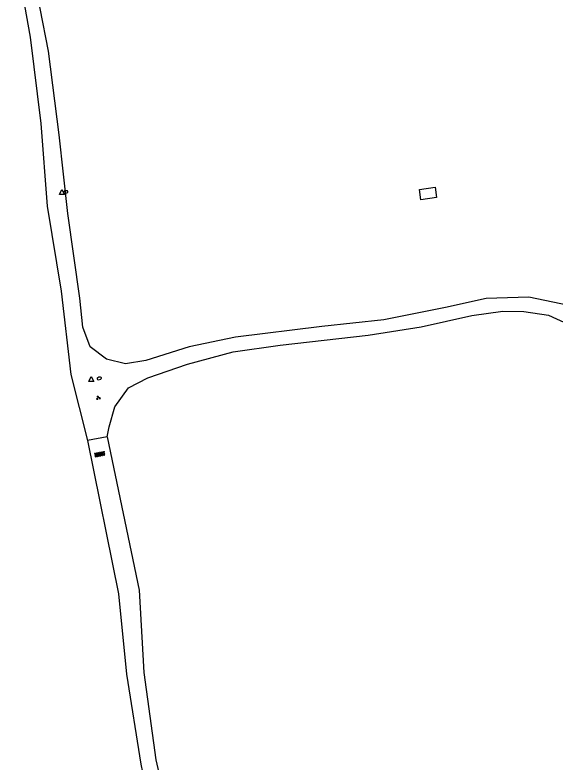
# Model space of a CAD drawing. Extents: x 128999 to 131010, y 395498 to 399007.
# Drawn here: x 129280.2 to 129389.8, y 395651.4 to 395802.9 of the extents above; entities that cross this region are included whole.
import ezdxf

# ---------------------------------------------------------------- set-up
doc = ezdxf.new("R2010")
doc.units = 0
for name, color, linetype in [('gg-bbg-luifel en loopbrug', 7, 'Continuous'), ('gg-knt-onverhard', 7, 'Continuous'), ('gt-symb-brandkraan', 7, 'Continuous'), ('gt-symb-groenvak', 7, 'Continuous'), ('gt-symb-overige verharding', 7, 'Continuous'), ('gt-symb-waterafsluiter', 7, 'Continuous')]:
    doc.layers.add(name, color=color, linetype=linetype)

# ---------------------------------------------------------------- blocks, each defined once
blk = doc.blocks.new('gt0-WAFSL')
at = {"layer": 'gt-symb-waterafsluiter'}
for p, q in [((-0.5, -0.33), (0, 0.67)), ((0, 0.67), (0.5, -0.33)), ((0.5, -0.33), (-0.5, -0.33))]:
    blk.add_line(p, q, dxfattribs=at)
blk = doc.blocks.new('gt0-BR')
at = {"layer": 'gt-symb-brandkraan'}
for centre, radius, start, end in [((-0.24, 0), 0.206, 107.5669, 252.4331), ((0.6, -2.66), 3, 106.892, 107.5669), ((0, -0.69), 0.938, 73.108, 106.892), ((-0.6, -2.66), 3, 72.4331, 73.108), ((0.24, 0), 0.206, 287.567, 72.4331), ((0.6, 2.66), 3, 252.4331, 253.108), ((0, 0.69), 0.938, 253.108, 286.8921), ((-0.6, 2.66), 3, 286.8921, 287.567)]:
    blk.add_arc(centre, radius, start, end, dxfattribs=at)
blk = doc.blocks.new('gt0-GRVAK')
at = {"layer": 'gt-symb-groenvak'}
for p, q in [((-0.11, 0.19), (-0.23, 0.24)), ((-0.18, 0.15), (0.09, 0.15)), ((-0.09, 0.21), (-0.16, 0.32)), ((-0.05, 0.21), (-0.05, 0.39)), ((0, 0.21), (0.06, 0.32)), ((0.01, 0.19), (0.13, 0.24)), ((0.26, -0.05), (0.2, 0.06)), ((0.31, -0.05), (0.31, 0.13)), ((0.35, -0.05), (0.41, 0.06)), ((-0.24, -0.23), (-0.36, -0.18)), ((-0.32, -0.26), (-0.05, -0.26)), ((-0.23, -0.21), (-0.29, -0.1)), ((-0.18, -0.2), (-0.18, -0.02)), ((-0.14, -0.21), (-0.07, -0.1)), ((-0.12, -0.23), (0, -0.18)), ((0.24, -0.07), (0.12, -0.02)), ((0.17, -0.11), (0.44, -0.11)), ((0.37, -0.07), (0.49, -0.02))]:
    blk.add_line(p, q, dxfattribs=at)
blk = doc.blocks.new('gt0-OVH')
at = {"layer": 'gt-symb-overige verharding'}
for points in [[(-0.97, 0.3), (-0.97, 0.31), (-0.96, 0.32), (-0.97, 0.33), (-0.97, 0.34), (-0.98, 0.35), (-0.99, 0.35), (-1, 0.36), (-1.01, 0.35), (-1.02, 0.35), (-1.03, 0.34), (-1.03, 0.33), (-1.04, 0.32), (-1.03, 0.31), (-1.03, 0.3), (-1.02, 0.29), (-1.01, 0.29), (-1, 0.28), (-0.99, 0.29), (-0.98, 0.29)], [(-0.87, 0.11), (-0.87, 0.12), (-0.86, 0.13), (-0.87, 0.14), (-0.87, 0.15), (-0.88, 0.16), (-0.89, 0.16), (-0.9, 0.16), (-0.91, 0.16), (-0.92, 0.16), (-0.93, 0.15), (-0.93, 0.14), (-0.94, 0.13), (-0.93, 0.12), (-0.93, 0.11), (-0.92, 0.1), (-0.91, 0.09), (-0.9, 0.09), (-0.89, 0.09), (-0.88, 0.1)], [(-0.77, 0.3), (-0.77, 0.31), (-0.76, 0.32), (-0.77, 0.33), (-0.77, 0.34), (-0.78, 0.35), (-0.79, 0.35), (-0.8, 0.36), (-0.81, 0.35), (-0.82, 0.35), (-0.83, 0.34), (-0.83, 0.33), (-0.84, 0.32), (-0.83, 0.31), (-0.83, 0.3), (-0.82, 0.29), (-0.81, 0.29), (-0.8, 0.28), (-0.79, 0.29), (-0.78, 0.29)], [(-0.67, 0.11), (-0.67, 0.12), (-0.66, 0.13), (-0.67, 0.14), (-0.67, 0.15), (-0.68, 0.16), (-0.69, 0.16), (-0.7, 0.16), (-0.71, 0.16), (-0.72, 0.16), (-0.73, 0.15), (-0.73, 0.14), (-0.74, 0.13), (-0.73, 0.12), (-0.73, 0.11), (-0.72, 0.1), (-0.71, 0.09), (-0.7, 0.09), (-0.69, 0.09), (-0.68, 0.1)], [(-0.57, 0.3), (-0.57, 0.31), (-0.56, 0.32), (-0.57, 0.33), (-0.57, 0.34), (-0.58, 0.35), (-0.59, 0.35), (-0.6, 0.36), (-0.61, 0.35), (-0.62, 0.35), (-0.63, 0.34), (-0.63, 0.33), (-0.64, 0.32), (-0.63, 0.31), (-0.63, 0.3), (-0.62, 0.29), (-0.61, 0.29), (-0.6, 0.28), (-0.59, 0.29), (-0.58, 0.29)], [(-0.47, 0.11), (-0.47, 0.12), (-0.46, 0.13), (-0.47, 0.14), (-0.47, 0.15), (-0.48, 0.16), (-0.49, 0.16), (-0.5, 0.16), (-0.51, 0.16), (-0.52, 0.16), (-0.53, 0.15), (-0.53, 0.14), (-0.54, 0.13), (-0.53, 0.12), (-0.53, 0.11), (-0.52, 0.1), (-0.51, 0.09), (-0.5, 0.09), (-0.49, 0.09), (-0.48, 0.1)], [(-0.37, 0.3), (-0.37, 0.31), (-0.36, 0.32), (-0.37, 0.33), (-0.37, 0.34), (-0.38, 0.35), (-0.39, 0.35), (-0.4, 0.36), (-0.41, 0.35), (-0.42, 0.35), (-0.43, 0.34), (-0.43, 0.33), (-0.44, 0.32), (-0.43, 0.31), (-0.43, 0.3), (-0.42, 0.29), (-0.41, 0.29), (-0.4, 0.28), (-0.39, 0.29), (-0.38, 0.29)], [(-0.27, 0.11), (-0.27, 0.12), (-0.26, 0.13), (-0.27, 0.14), (-0.27, 0.15), (-0.28, 0.16), (-0.29, 0.16), (-0.3, 0.16), (-0.31, 0.16), (-0.32, 0.16), (-0.33, 0.15), (-0.33, 0.14), (-0.34, 0.13), (-0.33, 0.12), (-0.33, 0.11), (-0.32, 0.1), (-0.31, 0.09), (-0.3, 0.09), (-0.29, 0.09), (-0.28, 0.1)], [(-0.17, 0.3), (-0.17, 0.31), (-0.16, 0.32), (-0.17, 0.33), (-0.17, 0.34), (-0.18, 0.35), (-0.19, 0.35), (-0.2, 0.36), (-0.21, 0.35), (-0.22, 0.35), (-0.23, 0.34), (-0.23, 0.33), (-0.24, 0.32), (-0.23, 0.31), (-0.23, 0.3), (-0.22, 0.29), (-0.21, 0.29), (-0.2, 0.28), (-0.19, 0.29), (-0.18, 0.29)], [(-0.07, 0.11), (-0.07, 0.12), (-0.06, 0.13), (-0.07, 0.14), (-0.07, 0.15), (-0.08, 0.16), (-0.09, 0.16), (-0.1, 0.16), (-0.11, 0.16), (-0.12, 0.16), (-0.13, 0.15), (-0.13, 0.14), (-0.14, 0.13), (-0.13, 0.12), (-0.13, 0.11), (-0.12, 0.1), (-0.11, 0.09), (-0.1, 0.09), (-0.09, 0.09), (-0.08, 0.1)], [(0.03, 0.3), (0.03, 0.31), (0.04, 0.32), (0.03, 0.33), (0.03, 0.34), (0.02, 0.35), (0.01, 0.35), (0, 0.36), (-0.01, 0.35), (-0.02, 0.35), (-0.03, 0.34), (-0.03, 0.33), (-0.04, 0.32), (-0.03, 0.31), (-0.03, 0.3), (-0.02, 0.29), (-0.01, 0.29), (0, 0.28), (0.01, 0.29), (0.02, 0.29)], [(0.13, 0.11), (0.13, 0.12), (0.14, 0.13), (0.13, 0.14), (0.13, 0.15), (0.12, 0.16), (0.11, 0.16), (0.1, 0.16), (0.09, 0.16), (0.08, 0.16), (0.07, 0.15), (0.07, 0.14), (0.06, 0.13), (0.07, 0.12), (0.07, 0.11), (0.08, 0.1), (0.09, 0.09), (0.1, 0.09), (0.11, 0.09), (0.12, 0.1)], [(0.23, 0.3), (0.23, 0.31), (0.24, 0.32), (0.23, 0.33), (0.23, 0.34), (0.22, 0.35), (0.21, 0.35), (0.2, 0.36), (0.19, 0.35), (0.18, 0.35), (0.17, 0.34), (0.17, 0.33), (0.16, 0.32), (0.17, 0.31), (0.17, 0.3), (0.18, 0.29), (0.19, 0.29), (0.2, 0.28), (0.21, 0.29), (0.22, 0.29)], [(0.33, 0.11), (0.33, 0.12), (0.34, 0.13), (0.33, 0.14), (0.33, 0.15), (0.32, 0.16), (0.31, 0.16), (0.3, 0.16), (0.29, 0.16), (0.28, 0.16), (0.27, 0.15), (0.27, 0.14), (0.26, 0.13), (0.27, 0.12), (0.27, 0.11), (0.28, 0.1), (0.29, 0.09), (0.3, 0.09), (0.31, 0.09), (0.32, 0.1)], [(0.43, 0.3), (0.43, 0.31), (0.44, 0.32), (0.43, 0.33), (0.43, 0.34), (0.42, 0.35), (0.41, 0.35), (0.4, 0.36), (0.39, 0.35), (0.38, 0.35), (0.37, 0.34), (0.37, 0.33), (0.36, 0.32), (0.37, 0.31), (0.37, 0.3), (0.38, 0.29), (0.39, 0.29), (0.4, 0.28), (0.41, 0.29), (0.42, 0.29)], [(0.53, 0.11), (0.53, 0.12), (0.54, 0.13), (0.53, 0.14), (0.53, 0.15), (0.52, 0.16), (0.51, 0.16), (0.5, 0.16), (0.49, 0.16), (0.48, 0.16), (0.47, 0.15), (0.47, 0.14), (0.46, 0.13), (0.47, 0.12), (0.47, 0.11), (0.48, 0.1), (0.49, 0.09), (0.5, 0.09), (0.51, 0.09), (0.52, 0.1)], [(0.63, 0.3), (0.63, 0.31), (0.64, 0.32), (0.63, 0.33), (0.63, 0.34), (0.62, 0.35), (0.61, 0.35), (0.6, 0.36), (0.59, 0.35), (0.58, 0.35), (0.57, 0.34), (0.57, 0.33), (0.56, 0.32), (0.57, 0.31), (0.57, 0.3), (0.58, 0.29), (0.59, 0.29), (0.6, 0.28), (0.61, 0.29), (0.62, 0.29)], [(0.73, 0.11), (0.73, 0.12), (0.74, 0.13), (0.73, 0.14), (0.73, 0.15), (0.72, 0.16), (0.71, 0.16), (0.7, 0.16), (0.69, 0.16), (0.68, 0.16), (0.67, 0.15), (0.67, 0.14), (0.66, 0.13), (0.67, 0.12), (0.67, 0.11), (0.68, 0.1), (0.69, 0.09), (0.7, 0.09), (0.71, 0.09), (0.72, 0.1)], [(0.83, 0.3), (0.83, 0.31), (0.84, 0.32), (0.83, 0.33), (0.83, 0.34), (0.82, 0.35), (0.81, 0.35), (0.8, 0.36), (0.79, 0.35), (0.78, 0.35), (0.77, 0.34), (0.77, 0.33), (0.76, 0.32), (0.77, 0.31), (0.77, 0.3), (0.78, 0.29), (0.79, 0.29), (0.8, 0.28), (0.81, 0.29), (0.82, 0.29)], [(0.93, 0.11), (0.93, 0.12), (0.94, 0.13), (0.93, 0.14), (0.93, 0.15), (0.92, 0.16), (0.91, 0.16), (0.9, 0.16), (0.89, 0.16), (0.88, 0.16), (0.87, 0.15), (0.87, 0.14), (0.86, 0.13), (0.87, 0.12), (0.87, 0.11), (0.88, 0.1), (0.89, 0.09), (0.9, 0.09), (0.91, 0.09), (0.92, 0.1)], [(1.03, 0.3), (1.03, 0.31), (1.04, 0.32), (1.03, 0.33), (1.03, 0.34), (1.02, 0.35), (1.01, 0.35), (1, 0.36), (0.99, 0.35), (0.98, 0.35), (0.97, 0.34), (0.97, 0.33), (0.96, 0.32), (0.97, 0.31), (0.97, 0.3), (0.98, 0.29), (0.99, 0.29), (1, 0.28), (1.01, 0.29), (1.02, 0.29)], [(-0.97, -0.14), (-0.97, -0.13), (-0.96, -0.12), (-0.97, -0.11), (-0.97, -0.1), (-0.98, -0.09), (-0.99, -0.09), (-1, -0.08), (-1.01, -0.09), (-1.02, -0.09), (-1.03, -0.1), (-1.03, -0.11), (-1.04, -0.12), (-1.03, -0.13), (-1.03, -0.14), (-1.02, -0.15), (-1.01, -0.15), (-1, -0.16), (-0.99, -0.15), (-0.98, -0.15)], [(-0.87, -0.33), (-0.87, -0.32), (-0.86, -0.31), (-0.87, -0.3), (-0.87, -0.29), (-0.88, -0.28), (-0.89, -0.28), (-0.9, -0.28), (-0.91, -0.28), (-0.92, -0.28), (-0.93, -0.29), (-0.93, -0.3), (-0.94, -0.31), (-0.93, -0.32), (-0.93, -0.33), (-0.92, -0.34), (-0.91, -0.35), (-0.9, -0.35), (-0.89, -0.35), (-0.88, -0.34)], [(-0.77, -0.14), (-0.77, -0.13), (-0.76, -0.12), (-0.77, -0.11), (-0.77, -0.1), (-0.78, -0.09), (-0.79, -0.09), (-0.8, -0.08), (-0.81, -0.09), (-0.82, -0.09), (-0.83, -0.1), (-0.83, -0.11), (-0.84, -0.12), (-0.83, -0.13), (-0.83, -0.14), (-0.82, -0.15), (-0.81, -0.15), (-0.8, -0.16), (-0.79, -0.15), (-0.78, -0.15)], [(-0.67, -0.33), (-0.67, -0.32), (-0.66, -0.31), (-0.67, -0.3), (-0.67, -0.29), (-0.68, -0.28), (-0.69, -0.28), (-0.7, -0.28), (-0.71, -0.28), (-0.72, -0.28), (-0.73, -0.29), (-0.73, -0.3), (-0.74, -0.31), (-0.73, -0.32), (-0.73, -0.33), (-0.72, -0.34), (-0.71, -0.35), (-0.7, -0.35), (-0.69, -0.35), (-0.68, -0.34)], [(-0.57, -0.14), (-0.57, -0.13), (-0.56, -0.12), (-0.57, -0.11), (-0.57, -0.1), (-0.58, -0.09), (-0.59, -0.09), (-0.6, -0.08), (-0.61, -0.09), (-0.62, -0.09), (-0.63, -0.1), (-0.63, -0.11), (-0.64, -0.12), (-0.63, -0.13), (-0.63, -0.14), (-0.62, -0.15), (-0.61, -0.15), (-0.6, -0.16), (-0.59, -0.15), (-0.58, -0.15)], [(-0.47, -0.33), (-0.47, -0.32), (-0.46, -0.31), (-0.47, -0.3), (-0.47, -0.29), (-0.48, -0.28), (-0.49, -0.28), (-0.5, -0.28), (-0.51, -0.28), (-0.52, -0.28), (-0.53, -0.29), (-0.53, -0.3), (-0.54, -0.31), (-0.53, -0.32), (-0.53, -0.33), (-0.52, -0.34), (-0.51, -0.35), (-0.5, -0.35), (-0.49, -0.35), (-0.48, -0.34)], [(-0.37, -0.14), (-0.37, -0.13), (-0.36, -0.12), (-0.37, -0.11), (-0.37, -0.1), (-0.38, -0.09), (-0.39, -0.09), (-0.4, -0.08), (-0.41, -0.09), (-0.42, -0.09), (-0.43, -0.1), (-0.43, -0.11), (-0.44, -0.12), (-0.43, -0.13), (-0.43, -0.14), (-0.42, -0.15), (-0.41, -0.15), (-0.4, -0.16), (-0.39, -0.15), (-0.38, -0.15)], [(-0.27, -0.33), (-0.27, -0.32), (-0.26, -0.31), (-0.27, -0.3), (-0.27, -0.29), (-0.28, -0.28), (-0.29, -0.28), (-0.3, -0.28), (-0.31, -0.28), (-0.32, -0.28), (-0.33, -0.29), (-0.33, -0.3), (-0.34, -0.31), (-0.33, -0.32), (-0.33, -0.33), (-0.32, -0.34), (-0.31, -0.35), (-0.3, -0.35), (-0.29, -0.35), (-0.28, -0.34)], [(-0.17, -0.14), (-0.17, -0.13), (-0.16, -0.12), (-0.17, -0.11), (-0.17, -0.1), (-0.18, -0.09), (-0.19, -0.09), (-0.2, -0.08), (-0.21, -0.09), (-0.22, -0.09), (-0.23, -0.1), (-0.23, -0.11), (-0.24, -0.12), (-0.23, -0.13), (-0.23, -0.14), (-0.22, -0.15), (-0.21, -0.15), (-0.2, -0.16), (-0.19, -0.15), (-0.18, -0.15)], [(-0.07, -0.33), (-0.07, -0.32), (-0.06, -0.31), (-0.07, -0.3), (-0.07, -0.29), (-0.08, -0.28), (-0.09, -0.28), (-0.1, -0.28), (-0.11, -0.28), (-0.12, -0.28), (-0.13, -0.29), (-0.13, -0.3), (-0.14, -0.31), (-0.13, -0.32), (-0.13, -0.33), (-0.12, -0.34), (-0.11, -0.35), (-0.1, -0.35), (-0.09, -0.35), (-0.08, -0.34)], [(0.03, -0.14), (0.03, -0.13), (0.04, -0.12), (0.03, -0.11), (0.03, -0.1), (0.02, -0.09), (0.01, -0.09), (0, -0.08), (-0.01, -0.09), (-0.02, -0.09), (-0.03, -0.1), (-0.03, -0.11), (-0.04, -0.12), (-0.03, -0.13), (-0.03, -0.14), (-0.02, -0.15), (-0.01, -0.15), (0, -0.16), (0.01, -0.15), (0.02, -0.15)], [(0.13, -0.33), (0.13, -0.32), (0.14, -0.31), (0.13, -0.3), (0.13, -0.29), (0.12, -0.28), (0.11, -0.28), (0.1, -0.28), (0.09, -0.28), (0.08, -0.28), (0.07, -0.29), (0.07, -0.3), (0.06, -0.31), (0.07, -0.32), (0.07, -0.33), (0.08, -0.34), (0.09, -0.35), (0.1, -0.35), (0.11, -0.35), (0.12, -0.34)], [(0.23, -0.14), (0.23, -0.13), (0.24, -0.12), (0.23, -0.11), (0.23, -0.1), (0.22, -0.09), (0.21, -0.09), (0.2, -0.08), (0.19, -0.09), (0.18, -0.09), (0.17, -0.1), (0.17, -0.11), (0.16, -0.12), (0.17, -0.13), (0.17, -0.14), (0.18, -0.15), (0.19, -0.15), (0.2, -0.16), (0.21, -0.15), (0.22, -0.15)], [(0.33, -0.33), (0.33, -0.32), (0.34, -0.31), (0.33, -0.3), (0.33, -0.29), (0.32, -0.28), (0.31, -0.28), (0.3, -0.28), (0.29, -0.28), (0.28, -0.28), (0.27, -0.29), (0.27, -0.3), (0.26, -0.31), (0.27, -0.32), (0.27, -0.33), (0.28, -0.34), (0.29, -0.35), (0.3, -0.35), (0.31, -0.35), (0.32, -0.34)], [(0.43, -0.14), (0.43, -0.13), (0.44, -0.12), (0.43, -0.11), (0.43, -0.1), (0.42, -0.09), (0.41, -0.09), (0.4, -0.08), (0.39, -0.09), (0.38, -0.09), (0.37, -0.1), (0.37, -0.11), (0.36, -0.12), (0.37, -0.13), (0.37, -0.14), (0.38, -0.15), (0.39, -0.15), (0.4, -0.16), (0.41, -0.15), (0.42, -0.15)], [(0.53, -0.33), (0.53, -0.32), (0.54, -0.31), (0.53, -0.3), (0.53, -0.29), (0.52, -0.28), (0.51, -0.28), (0.5, -0.28), (0.49, -0.28), (0.48, -0.28), (0.47, -0.29), (0.47, -0.3), (0.46, -0.31), (0.47, -0.32), (0.47, -0.33), (0.48, -0.34), (0.49, -0.35), (0.5, -0.35), (0.51, -0.35), (0.52, -0.34)], [(0.63, -0.14), (0.63, -0.13), (0.64, -0.12), (0.63, -0.11), (0.63, -0.1), (0.62, -0.09), (0.61, -0.09), (0.6, -0.08), (0.59, -0.09), (0.58, -0.09), (0.57, -0.1), (0.57, -0.11), (0.56, -0.12), (0.57, -0.13), (0.57, -0.14), (0.58, -0.15), (0.59, -0.15), (0.6, -0.16), (0.61, -0.15), (0.62, -0.15)], [(0.73, -0.33), (0.73, -0.32), (0.74, -0.31), (0.73, -0.3), (0.73, -0.29), (0.72, -0.28), (0.71, -0.28), (0.7, -0.28), (0.69, -0.28), (0.68, -0.28), (0.67, -0.29), (0.67, -0.3), (0.66, -0.31), (0.67, -0.32), (0.67, -0.33), (0.68, -0.34), (0.69, -0.35), (0.7, -0.35), (0.71, -0.35), (0.72, -0.34)], [(0.83, -0.14), (0.83, -0.13), (0.84, -0.12), (0.83, -0.11), (0.83, -0.1), (0.82, -0.09), (0.81, -0.09), (0.8, -0.08), (0.79, -0.09), (0.78, -0.09), (0.77, -0.1), (0.77, -0.11), (0.76, -0.12), (0.77, -0.13), (0.77, -0.14), (0.78, -0.15), (0.79, -0.15), (0.8, -0.16), (0.81, -0.15), (0.82, -0.15)], [(0.93, -0.33), (0.93, -0.32), (0.94, -0.31), (0.93, -0.3), (0.93, -0.29), (0.92, -0.28), (0.91, -0.28), (0.9, -0.28), (0.89, -0.28), (0.88, -0.28), (0.87, -0.29), (0.87, -0.3), (0.86, -0.31), (0.87, -0.32), (0.87, -0.33), (0.88, -0.34), (0.89, -0.35), (0.9, -0.35), (0.91, -0.35), (0.92, -0.34)], [(1.03, -0.14), (1.03, -0.13), (1.04, -0.12), (1.03, -0.11), (1.03, -0.1), (1.02, -0.09), (1.01, -0.09), (1, -0.08), (0.99, -0.09), (0.98, -0.09), (0.97, -0.1), (0.97, -0.11), (0.96, -0.12), (0.97, -0.13), (0.97, -0.14), (0.98, -0.15), (0.99, -0.15), (1, -0.16), (1.01, -0.15), (1.02, -0.15)]]:
    blk.add_lwpolyline(points, close=True, dxfattribs=at)

msp = doc.modelspace()

# ---------------------------------------------------------------- linework, layer by layer
at = {"layer": 'gg-bbg-luifel en loopbrug'}
msp.add_lwpolyline([(129365.49, 395768.02), (129365.76, 395765.94), (129362.59, 395765.46), (129362.28, 395767.53), (129365.49, 395768.02)], dxfattribs=at)
at = {"layer": 'gg-knt-onverhard'}
msp.add_line((129298.92, 395717.34), (129294.96, 395716.62), dxfattribs=at)
for points in [[(129280.23, 395815.86), (129283.3, 395798.42), (129285.51, 395780.94), (129286.76, 395764.17), (129289.64, 395746.89), (129291.59, 395729.98), (129294.96, 395716.62)], [(129392.57, 395744), (129384.49, 395745.68), (129375.85, 395745.39), (129367.56, 395743.59), (129355.05, 395741.07), (129342.52, 395739.73), (129324.99, 395737.6), (129315.55, 395735.62), (129306.77, 395732.83), (129302.68, 395732.14), (129298.84, 395733.14), (129295.52, 395735.62), (129294, 395739.59), (129293.37, 395745.48), (129290.98, 395762.68), (129289.2, 395778.65), (129287.01, 395795.59), (129283.68, 395813)], [(129298.92, 395717.34), (129299.36, 395719.38), (129300.51, 395723.47), (129303.29, 395727.28), (129307.18, 395729.32), (129315.21, 395732.1), (129324.48, 395734.62), (129334.03, 395735.93), (129351.91, 395737.98), (129362.63, 395739.69), (129372.93, 395741.99), (129379.22, 395742.88), (129383.47, 395742.79), (129388.45, 395742.01), (129392.44, 395740.23)], [(129298.92, 395717.34), (129305.42, 395686.25), (129306.37, 395669.52), (129308.83, 395651.85), (129312.91, 395634.03), (129315.56, 395616.41), (129321.87, 395581.73), (129325.15, 395564.51), (129325.55, 395555.53)], [(129294.96, 395716.62), (129301.26, 395685.5), (129302.87, 395669.22), (129305.8, 395650.95), (129309.47, 395633.12), (129312.32, 395615.9), (129315.26, 395598.85), (129318.04, 395581.45), (129321.24, 395563.7), (129321.97, 395554.76), (129320.91, 395548.22), (129317.82, 395540.3), (129312.85, 395533.45), (129299.62, 395522.14), (129290.85, 395516.57), (129284.92, 395513.57)]]:
    msp.add_lwpolyline(points, dxfattribs=at)

# ---------------------------------------------------------------- block references
at = {"layer": 'gt-symb-brandkraan'}
for p, rotation in [((129290.53, 395767.03), 12.370375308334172), ((129297.34, 395729.21), 13.603705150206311)]:
    msp.add_blockref('gt0-BR', p, dxfattribs=dict(at, rotation=rotation))
at = {"layer": 'gt-symb-groenvak'}
msp.add_blockref('gt0-GRVAK', (129297.13, 395725.27), dxfattribs=at)
at = {"layer": 'gt-symb-overige verharding', "rotation": 10.837910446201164}
msp.add_blockref('gt0-OVH', (129297.43, 395713.81), dxfattribs=at)
at = {"layer": 'gt-symb-waterafsluiter'}
for p in [(129289.76, 395766.88), (129295.71, 395728.91)]:
    msp.add_blockref('gt0-WAFSL', p, dxfattribs=at)

doc.saveas('drawing.dxf')
